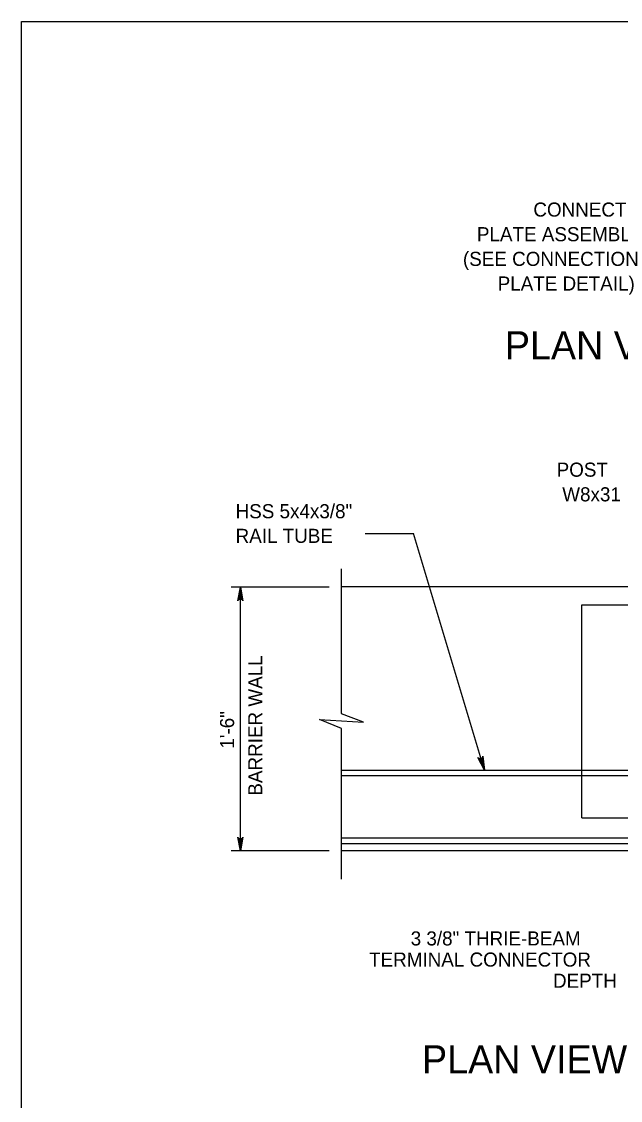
# Model space of a CAD drawing. Extents: x 632007860 to 635435983, y 295418622 to 297794622.
# Drawn here: x 633729860 to 633859451, y 295764234 to 295997622 of the extents above; entities that cross this region are included whole.
import ezdxf

# ---------------------------------------------------------------- set-up
doc = ezdxf.new("R2010")
doc.units = 0
for name, color, linetype in [('1', 7, 'Continuous'), ('S-ABUT', 7, 'Continuous'), ('S-DETL-DIMS', 7, 'Continuous'), ('S-DETL-T120', 7, 'Continuous'), ('S-DETL-T240', 7, 'Continuous'), ('S-STEL', 7, 'Continuous')]:
    doc.layers.add(name, color=color, linetype=linetype)

msp = doc.modelspace()

# ---------------------------------------------------------------- linework, layer by layer
at = {"layer": '1'}
for p, q in [((633729860, 295433622), (633729860, 295997622)), ((633729860, 295997622), (634515860, 295997622))]:
    msp.add_line(p, q, dxfattribs=at)
at = {"layer": 'S-ABUT'}
for p, q in [((634000344, 295875356), (633799119, 295875356)), ((633799119, 295819837), (633927730, 295819837)), ((634000344, 295818249), (633799119, 295818249))]:
    msp.add_line(p, q, dxfattribs=at)
at = {"layer": 'S-DETL-DIMS'}
for p, q in [((633804185, 295886842), (633814702, 295886842)), ((633830005, 295835714), (633814702, 295886842)), ((633799119, 295847961), (633799119, 295879261)), ((633796425, 295875300), (633775208, 295875300)), ((633777202, 295818192), (633777202, 295875300)), ((633799119, 295812105), (633799119, 295844721)), ((633796425, 295818192), (633775208, 295818192))]:
    msp.add_line(p, q, dxfattribs=at)
for points in [[(633777202, 295875300), (633777757, 295872340), (633777678, 295872454), (633777599, 295872568), (633777500, 295872627), (633777401, 295872686), (633777302, 295872703), (633777202, 295872720), (633777103, 295872703), (633777004, 295872686), (633776905, 295872627), (633776805, 295872568), (633776726, 295872454), (633776648, 295872340), (633777202, 295875300), (633776726, 295872454), (633776805, 295872568), (633777202, 295875300), (633776905, 295872627), (633777004, 295872686), (633777202, 295875300), (633777103, 295872703), (633777202, 295872720), (633777202, 295875300), (633777302, 295872703), (633777401, 295872686), (633777202, 295875300), (633777500, 295872627), (633777599, 295872568), (633777202, 295875300), (633777678, 295872454)], [(633799119, 295844721), (633794356, 295846655), (633803881, 295846078), (633799119, 295847896)], [(633830005, 295835714), (633828625, 295838389), (633828734, 295838303), (633828842, 295838216), (633828954, 295838188), (633829066, 295838161), (633829166, 295838173), (633829266, 295838185), (633829356, 295838230), (633829446, 295838274), (633829524, 295838359), (633829602, 295838444), (633829645, 295838576), (633829688, 295838708), (633830005, 295835714), (633829645, 295838576), (633829602, 295838444), (633830005, 295835714), (633829524, 295838359), (633829446, 295838274), (633830005, 295835714), (633829356, 295838230), (633829266, 295838185), (633830005, 295835714), (633829166, 295838173), (633829066, 295838161), (633830005, 295835714), (633828954, 295838188), (633828842, 295838216), (633830005, 295835714), (633828734, 295838303)], [(633777202, 295818192), (633776648, 295821151), (633776726, 295821037), (633776805, 295820923), (633776905, 295820864), (633777004, 295820806), (633777103, 295820789), (633777202, 295820772), (633777302, 295820789), (633777401, 295820806), (633777500, 295820864), (633777599, 295820923), (633777678, 295821037), (633777757, 295821151), (633777202, 295818192), (633777678, 295821037), (633777599, 295820923), (633777202, 295818192), (633777500, 295820864), (633777401, 295820806), (633777202, 295818192), (633777302, 295820789), (633777202, 295820772), (633777202, 295818192), (633777103, 295820789), (633777004, 295820806), (633777202, 295818192), (633776905, 295820864), (633776805, 295820923), (633777202, 295818192), (633776726, 295821037)]]:
    msp.add_lwpolyline(points, dxfattribs=at)
at = {"layer": 'S-STEL'}
for p, q in [((633851121, 295871434), (633897161, 295871434)), ((633851121, 295835714), (633851121, 295871434)), ((633799119, 295835714), (633921444, 295835714)), ((633799119, 295834521), (633921654, 295834521)), ((633851121, 295825394), (633851121, 295835714)), ((633851121, 295825394), (633897161, 295825394)), ((633799119, 295821030), (633869665, 295821030))]:
    msp.add_line(p, q, dxfattribs=at)

# ---------------------------------------------------------------- texts
at = {"layer": 'S-DETL-T120'}
for s, height, p in [('CONNECTION', 3048, (633840610, 295955433)), ('PLATE ASSEMBLY', 3048.01, (633828394, 295950099)), ('(SEE CONNECTION ', 3048.01, (633825370, 295944765)), ('PLATE DETAIL)', 3048.01, (633832882, 295939431)), ('  POST ', 3048, (633843384, 295899164)), ('W8x31', 3048, (633846864, 295893830)), ('HSS 5x4x3/8"', 3048.01, (633776175, 295890175)), ('RAIL TUBE', 3048, (633776175, 295884841)), ('3 3/8" THRIE-BEAM', 3048.07, (633814062, 295797755)), ('TERMINAL CONNECTOR', 3048.07, (633805062, 295793183)), ('DEPTH', 3048.1, (633844855, 295788611))]:
    msp.add_text(s, height=height, dxfattribs=at).set_placement(p)
for s, height, p in [('BARRIER WALL', 3048.07, (633781957, 295830171)), ('1\'-6"', 3048.1, (633775861, 295840335))]:
    msp.add_text(s, height=height, rotation=90, dxfattribs=at).set_placement(p)
at = {"layer": 'S-DETL-T240'}
for s, p in [('PLAN VIEW TERMINAL CONNECTOR DETAIL', (633834442, 295924541)), ('PLAN VIEW FOR THRIE-BEAM TO PA BRIDGE BARRIER', (633816517, 295770067))]:
    msp.add_text(s, height=6096, dxfattribs=at).set_placement(p)

doc.saveas('drawing.dxf')
